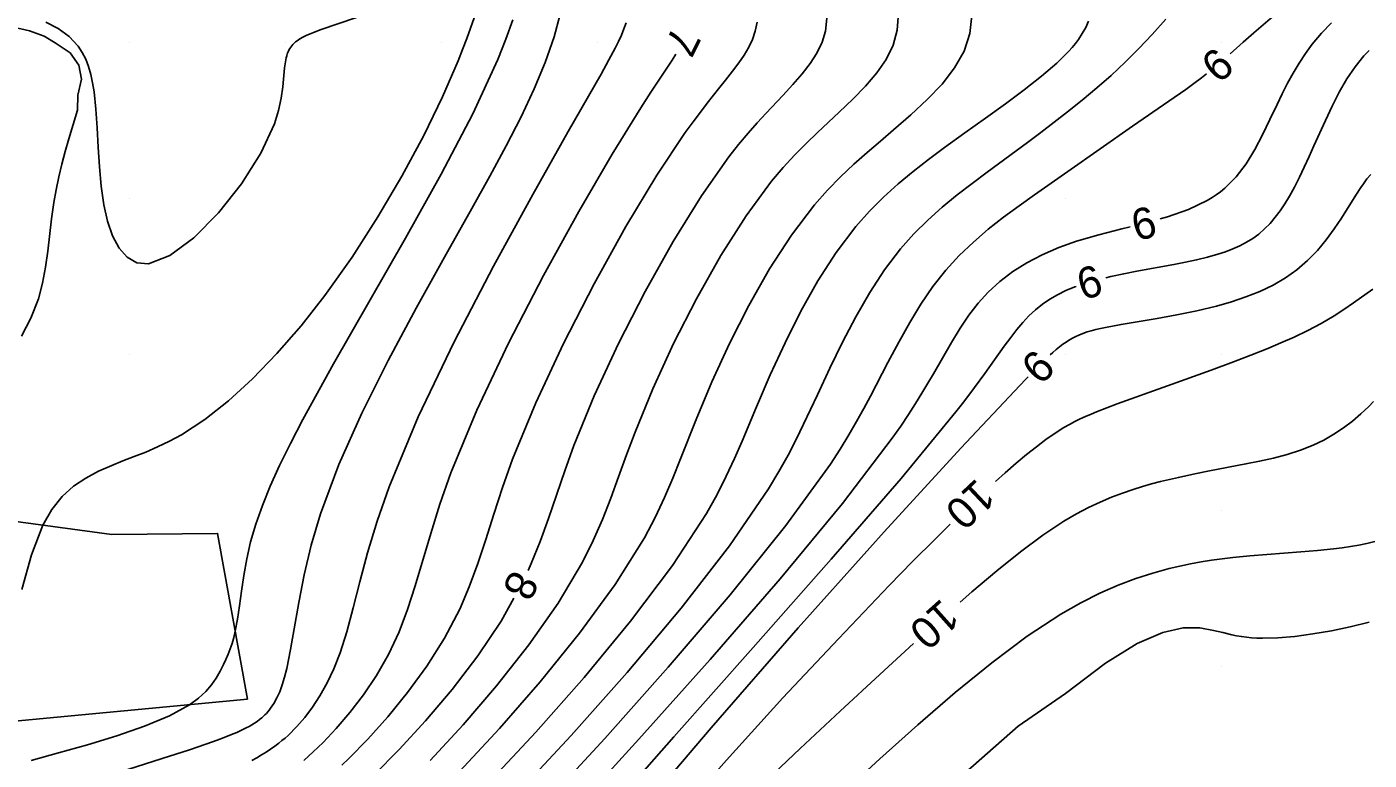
# Model space of a CAD drawing. Extents: x 2602990 to 2605851, y 618069 to 619180.
# Drawn here: x 2603633.4 to 2603719.5, y 618274 to 618321 of the extents above; entities that cross this region are included whole.
import ezdxf

# ---------------------------------------------------------------- set-up
doc = ezdxf.new("R2010")
doc.units = 0
for name, color, linetype in [('DTM Contours Major', 7, 'Continuous'), ('DTM Contours Minor', 7, 'Continuous'), ('DTM Contours Minor Text', 7, 'Continuous'), ('Exist DTM QL2 LIDAR Elevation Point', 7, 'Continuous'), ('PH Exist DTM Breakline', 7, 'Continuous')]:
    doc.layers.add(name, color=color, linetype=linetype)

msp = doc.modelspace()

# ---------------------------------------------------------------- linework, layer by layer
at = {"layer": 'DTM Contours Major'}
for points in [[(2603689.277, 618321.915), (2603689.205, 618320.807), (2603688.936, 618319.85), (2603688.488, 618318.94), (2603687.888, 618318.066), (2603687.168, 618317.217), (2603686.354, 618316.38), (2603685.477, 618315.542), (2603684.087, 618314.245), (2603683.369, 618313.551), (2603682.639, 618312.808), (2603681.899, 618312.002), (2603681.152, 618311.118), (2603679.516, 618308.901), (2603677.897, 618306.356), (2603676.336, 618303.589), (2603674.872, 618300.708), (2603673.547, 618297.818), (2603672.398, 618295.025), (2603671.855, 618293.577), (2603671.346, 618292.174), (2603670.84, 618290.8), (2603670.306, 618289.442), (2603669.714, 618288.082), (2603669.032, 618286.707), (2603667.462, 618284.063), (2603665.584, 618281.39), (2603663.515, 618278.767), (2603661.367, 618276.273), (2603659.254, 618273.988)], [(2603719.815, 618288.027), (2603719.312, 618287.904), (2603718.798, 618287.797), (2603718.273, 618287.705), (2603717.735, 618287.624), (2603717.183, 618287.554), (2603716.152, 618287.445), (2603715.085, 618287.353), (2603712.896, 618287.189), (2603711.799, 618287.099), (2603710.717, 618286.993), (2603710.033, 618286.912), (2603709.357, 618286.82), (2603708.684, 618286.713), (2603708.011, 618286.59), (2603707.332, 618286.449), (2603706.645, 618286.287), (2603705.585, 618286), (2603704.491, 618285.649), (2603703.36, 618285.223), (2603702.187, 618284.71), (2603700.968, 618284.096), (2603699.7, 618283.369), (2603697.541, 618281.942), (2603695.271, 618280.244), (2603692.919, 618278.331), (2603690.515, 618276.26), (2603688.088, 618274.087), (2603685.667, 618271.868)]]:
    msp.add_lwpolyline(points, dxfattribs=at)
at = {"layer": 'DTM Contours Minor'}
for points in [[(2603719.765, 618326.331), (2603718.336, 618325.419), (2603716.929, 618324.453), (2603715.572, 618323.463), (2603714.291, 618322.478), (2603713.113, 618321.529), (2603712.065, 618320.645), (2603711.381, 618320.045), (2603710.549, 618319.303)], [(2603633.09, 618284.95), (2603633.695, 618287.17), (2603634.426, 618289.066), (2603635.016, 618290.084), (2603635.679, 618290.904), (2603636.406, 618291.562), (2603637.186, 618292.092), (2603638.007, 618292.527), (2603638.86, 618292.902), (2603639.568, 618293.185), (2603640.289, 618293.466), (2603641.025, 618293.76), (2603641.776, 618294.082), (2603642.542, 618294.448), (2603643.323, 618294.872), (2603644.809, 618295.842), (2603646.333, 618297.045), (2603647.881, 618298.46), (2603649.436, 618300.069), (2603650.982, 618301.853), (2603652.505, 618303.793), (2603654.252, 618306.255), (2603655.912, 618308.835), (2603657.454, 618311.457), (2603658.847, 618314.05), (2603660.06, 618316.537), (2603661.061, 618318.847), (2603661.345, 618319.569), (2603661.606, 618320.266), (2603661.848, 618320.943), (2603662.075, 618321.604)], [(2603633.679, 618273.987), (2603635.433, 618274.462), (2603637.297, 618274.986), (2603639.17, 618275.559), (2603640.953, 618276.179), (2603642.543, 618276.844), (2603643.84, 618277.554), (2603644.408, 618277.97), (2603644.87, 618278.396), (2603645.244, 618278.83), (2603645.548, 618279.266), (2603645.8, 618279.704), (2603646.017, 618280.138), (2603646.169, 618280.464), (2603646.31, 618280.794), (2603646.442, 618281.133), (2603646.562, 618281.487), (2603646.671, 618281.863), (2603646.768, 618282.268), (2603646.908, 618283.038), (2603647.032, 618283.898), (2603647.158, 618284.837), (2603647.308, 618285.842), (2603647.5, 618286.902), (2603647.754, 618288.005), (2603648.087, 618289.141), (2603648.505, 618290.324), (2603649.011, 618291.569), (2603649.61, 618292.893), (2603650.305, 618294.31), (2603651.098, 618295.836), (2603653.071, 618299.419), (2603657.677, 618307.478), (2603659.958, 618311.57), (2603661.99, 618315.448), (2603663.599, 618318.921), (2603664.122, 618320.244), (2603664.552, 618321.467)], [(2603634.623, 618321.332), (2603635.414, 618320.92), (2603636.117, 618320.406), (2603636.698, 618319.784), (2603636.96, 618319.385), (2603637.178, 618318.95), (2603637.358, 618318.479), (2603637.504, 618317.972), (2603637.621, 618317.429), (2603637.713, 618316.851), (2603637.83, 618315.738), (2603637.91, 618314.545), (2603637.976, 618313.304), (2603638.053, 618312.048), (2603638.165, 618310.809), (2603638.338, 618309.62), (2603638.579, 618308.561), (2603638.905, 618307.618), (2603639.323, 618306.833), (2603639.839, 618306.247), (2603640.46, 618305.901), (2603641.195, 618305.837), (2603642.575, 618306.352), (2603644.121, 618307.496), (2603645.698, 618309.091), (2603647.173, 618310.959), (2603648.414, 618312.923), (2603649.285, 618314.806), (2603649.548, 618315.662), (2603649.715, 618316.452), (2603649.815, 618317.174), (2603649.928, 618318.405), (2603650, 618318.91), (2603650.029, 618319.045), (2603650.063, 618319.173), (2603650.102, 618319.295), (2603650.148, 618319.412), (2603650.199, 618319.522), (2603650.258, 618319.628), (2603650.32, 618319.721), (2603650.389, 618319.811), (2603650.465, 618319.897), (2603650.548, 618319.979), (2603650.639, 618320.059), (2603650.738, 618320.135), (2603650.91, 618320.25), (2603651.101, 618320.36), (2603651.313, 618320.467), (2603652.217, 618320.832), (2603654.532, 618321.617)], [(2603638.286, 618272.885), (2603642.09, 618274.102), (2603643.838, 618274.671), (2603645.368, 618275.198), (2603645.783, 618275.349), (2603646.17, 618275.497), (2603646.53, 618275.641), (2603646.864, 618275.784), (2603647.173, 618275.925), (2603647.459, 618276.066), (2603647.651, 618276.169), (2603647.833, 618276.273), (2603648.003, 618276.379), (2603648.164, 618276.488), (2603648.316, 618276.6), (2603648.46, 618276.717), (2603648.564, 618276.809), (2603648.664, 618276.904), (2603648.76, 618277.003), (2603648.853, 618277.106), (2603648.942, 618277.213), (2603649.028, 618277.325), (2603649.241, 618277.642), (2603649.436, 618277.996), (2603649.615, 618278.392), (2603649.779, 618278.834), (2603649.93, 618279.325), (2603650.069, 618279.869), (2603650.316, 618281.092), (2603650.837, 618284.115), (2603651.184, 618285.876), (2603651.637, 618287.778), (2603652.233, 618289.802), (2603653.41, 618292.959), (2603654.884, 618296.262), (2603656.563, 618299.632), (2603658.357, 618302.991), (2603660.173, 618306.263), (2603661.923, 618309.368), (2603663.079, 618311.44), (2603664.142, 618313.401), (2603665.099, 618315.263), (2603665.937, 618317.04), (2603666.643, 618318.743), (2603667.203, 618320.386), (2603667.566, 618321.759)], [(2603693.978, 618321.743), (2603693.864, 618320.592), (2603693.49, 618319.467), (2603692.881, 618318.391), (2603692.081, 618317.357), (2603691.133, 618316.355), (2603690.083, 618315.378), (2603688.973, 618314.418), (2603688.124, 618313.7), (2603687.271, 618312.97), (2603686.417, 618312.213), (2603685.566, 618311.411), (2603684.724, 618310.548), (2603683.892, 618309.608), (2603682.419, 618307.673), (2603681.011, 618305.499), (2603679.682, 618303.158), (2603678.445, 618300.722), (2603677.315, 618298.263), (2603676.304, 618295.852), (2603675.318, 618293.329), (2603674.819, 618292.086), (2603674.282, 618290.836), (2603673.682, 618289.565), (2603672.992, 618288.259), (2603671.116, 618285.257), (2603668.841, 618282.14), (2603666.319, 618279.026), (2603663.703, 618276.034), (2603661.146, 618273.283)], [(2603701.471, 618321.387), (2603701.288, 618320.984), (2603701.07, 618320.593), (2603700.817, 618320.21), (2603700.626, 618319.957), (2603700.42, 618319.706), (2603700.197, 618319.455), (2603699.958, 618319.204), (2603699.703, 618318.951), (2603699.431, 618318.696), (2603698.457, 618317.857), (2603697.347, 618316.985), (2603696.136, 618316.085), (2603694.857, 618315.164), (2603693.543, 618314.226), (2603692.228, 618313.278), (2603691.214, 618312.526), (2603690.222, 618311.756), (2603689.257, 618310.956), (2603688.322, 618310.109), (2603687.419, 618309.204), (2603686.551, 618308.224), (2603685.294, 618306.563), (2603684.123, 618304.739), (2603683.031, 618302.793), (2603682.014, 618300.769), (2603681.067, 618298.709), (2603680.185, 618296.655), (2603679.264, 618294.449), (2603678.778, 618293.338), (2603678.248, 618292.204), (2603677.653, 618291.036), (2603676.973, 618289.821), (2603674.792, 618286.478), (2603672.111, 618282.916), (2603669.126, 618279.3), (2603666.031, 618275.796), (2603663.021, 618272.569)], [(2603706.414, 618321.508), (2603705.555, 618320.537), (2603704.696, 618319.628), (2603703.813, 618318.754), (2603702.91, 618317.913), (2603701.991, 618317.103), (2603701.061, 618316.321), (2603700.123, 618315.565), (2603699.273, 618314.903), (2603698.421, 618314.255), (2603697.564, 618313.617), (2603694.972, 618311.711), (2603694.004, 618310.989), (2603693.039, 618310.242), (2603692.088, 618309.46), (2603691.16, 618308.631), (2603690.264, 618307.742), (2603689.411, 618306.784), (2603688.388, 618305.441), (2603687.438, 618303.984), (2603686.546, 618302.433), (2603685.699, 618300.81), (2603684.884, 618299.135), (2603684.086, 618297.427), (2603683.652, 618296.489), (2603683.204, 618295.538), (2603682.726, 618294.563), (2603682.203, 618293.557), (2603681.619, 618292.508), (2603680.959, 618291.407), (2603678.455, 618287.748), (2603675.352, 618283.745), (2603671.89, 618279.617), (2603668.31, 618275.584), (2603664.849, 618271.862)], [(2603665.541, 618286.17), (2603665.741, 618286.601), (2603666.315, 618288.032), (2603666.841, 618289.49), (2603667.888, 618292.547), (2603668.481, 618294.176), (2603669.786, 618297.367), (2603671.329, 618300.71), (2603673.037, 618304.058), (2603674.834, 618307.266), (2603676.647, 618310.188), (2603678.4, 618312.679), (2603679.032, 618313.481), (2603679.645, 618314.211), (2603680.235, 618314.879), (2603680.803, 618315.497), (2603681.868, 618316.623), (2603682.517, 618317.323), (2603683.106, 618318.002), (2603683.622, 618318.671), (2603684.052, 618319.344), (2603684.382, 618320.033), (2603684.599, 618320.751), (2603684.699, 618321.576)], [(2603633.056, 618301.194), (2603633.665, 618302.345), (2603634.142, 618303.591), (2603634.409, 618304.591), (2603634.602, 618305.609), (2603634.746, 618306.64), (2603634.987, 618308.72), (2603635.133, 618309.758), (2603635.28, 618310.58), (2603635.455, 618311.398), (2603635.652, 618312.213), (2603635.868, 618313.024), (2603636.098, 618313.832), (2603636.643, 618315.688), (2603636.664, 618316.64), (2603636.91, 618317.671), (2603636.731, 618318.565), (2603636.189, 618319.348), (2603635.214, 618320), (2603634.516, 618320.43), (2603633.578, 618320.759), (2603632.556, 618321.003)], [(2603647.826, 618273.982), (2603648.146, 618274.157), (2603648.452, 618274.334), (2603648.745, 618274.515), (2603649.027, 618274.7), (2603649.299, 618274.892), (2603649.564, 618275.093), (2603649.762, 618275.252), (2603649.956, 618275.418), (2603650.149, 618275.591), (2603650.34, 618275.773), (2603650.531, 618275.963), (2603650.721, 618276.163), (2603651.22, 618276.739), (2603651.714, 618277.391), (2603652.195, 618278.126), (2603652.655, 618278.949), (2603653.088, 618279.864), (2603653.484, 618280.875), (2603653.914, 618282.239), (2603654.323, 618283.758), (2603654.755, 618285.44), (2603655.254, 618287.291), (2603655.864, 618289.317), (2603656.628, 618291.524), (2603658.496, 618296.012), (2603660.805, 618300.832), (2603663.329, 618305.687), (2603665.841, 618310.278), (2603668.113, 618314.307), (2603670.214, 618317.994), (2603670.718, 618318.899), (2603671.116, 618319.647), (2603671.332, 618320.081), (2603671.522, 618320.495), (2603671.688, 618320.898), (2603671.832, 618321.285)], [(2603653.605, 618273.674), (2603654.046, 618274.104), (2603655.265, 618275.355), (2603656.538, 618276.773), (2603657.814, 618278.337), (2603659.043, 618280.024), (2603660.173, 618281.813), (2603661.154, 618283.681), (2603661.769, 618285.121), (2603662.312, 618286.608), (2603662.822, 618288.155), (2603663.339, 618289.778), (2603663.901, 618291.491), (2603664.548, 618293.307), (2603666.028, 618296.912), (2603667.81, 618300.724), (2603669.778, 618304.554), (2603671.813, 618308.212), (2603673.799, 618311.507), (2603675.619, 618314.249), (2603676.113, 618314.934), (2603676.582, 618315.559), (2603677.025, 618316.133), (2603677.836, 618317.148), (2603678.202, 618317.604), (2603678.649, 618318.172), (2603679.047, 618318.706), (2603679.393, 618319.218), (2603679.685, 618319.72), (2603679.92, 618320.222), (2603680.094, 618320.736), (2603680.216, 618321.321)], [(2603717.051, 618321.283), (2603716.402, 618320.614), (2603715.807, 618319.908), (2603715.371, 618319.315), (2603714.967, 618318.7), (2603714.589, 618318.064), (2603714.232, 618317.409), (2603713.889, 618316.736), (2603713.556, 618316.048), (2603713.1, 618315.078), (2603712.63, 618314.105), (2603712.125, 618313.154), (2603711.566, 618312.249), (2603710.93, 618311.414), (2603710.199, 618310.673), (2603709.925, 618310.448), (2603709.65, 618310.245), (2603709.39, 618310.072), (2603709.084, 618309.889), (2603707.88, 618309.319), (2603706.535, 618308.85), (2603706.063, 618308.718)], [(2603651.158, 618273.984), (2603651.461, 618274.25), (2603651.767, 618274.529), (2603652.077, 618274.824), (2603652.392, 618275.136), (2603653.244, 618276.036), (2603654.116, 618277.055), (2603654.981, 618278.189), (2603655.812, 618279.433), (2603656.585, 618280.783), (2603657.272, 618282.235), (2603657.816, 618283.66), (2603658.308, 618285.178), (2603659.302, 618288.542), (2603659.89, 618290.41), (2603660.594, 618292.416), (2603662.259, 618296.448), (2603664.292, 618300.746), (2603666.525, 618305.072), (2603668.792, 618309.186), (2603670.925, 618312.849), (2603672.757, 618315.822), (2603673.413, 618316.834), (2603674.48, 618318.448), (2603674.768, 618318.891), (2603675.003, 618319.267)], [(2603719.461, 618319.506), (2603719.29, 618319.337), (2603719.123, 618319.161), (2603718.558, 618318.465), (2603718.033, 618317.684), (2603717.545, 618316.837), (2603717.087, 618315.944), (2603716.652, 618315.027), (2603715.921, 618313.397), (2603715.611, 618312.703), (2603715.302, 618312.028), (2603714.99, 618311.376), (2603714.672, 618310.751), (2603714.346, 618310.159), (2603714.057, 618309.681), (2603713.757, 618309.231), (2603713.442, 618308.811), (2603713.109, 618308.421), (2603712.756, 618308.063), (2603712.379, 618307.739), (2603711.998, 618307.461), (2603711.593, 618307.212), (2603711.166, 618306.988), (2603710.715, 618306.787), (2603710.243, 618306.606), (2603709.748, 618306.441), (2603709.086, 618306.252), (2603708.393, 618306.082), (2603707.676, 618305.927), (2603706.939, 618305.782), (2603704.574, 618305.35), (2603703.728, 618305.186), (2603702.896, 618305.008), (2603702.588, 618304.933)], [(2603709.03, 618318.002), (2603708.71, 618317.751), (2603708.218, 618317.384), (2603707.706, 618317.015), (2603706.615, 618316.255), (2603704.294, 618314.645), (2603700.142, 618311.747), (2603698.001, 618310.255), (2603697.016, 618309.554), (2603696.024, 618308.819), (2603695.041, 618308.045), (2603694.084, 618307.225), (2603693.169, 618306.351), (2603692.312, 618305.419), (2603691.487, 618304.368), (2603690.724, 618303.247), (2603690.004, 618302.059), (2603689.306, 618300.807), (2603688.61, 618299.493), (2603687.491, 618297.348), (2603687.063, 618296.551), (2603686.603, 618295.725), (2603686.099, 618294.86), (2603685.54, 618293.951), (2603684.917, 618292.991), (2603682.057, 618289.045), (2603678.491, 618284.606), (2603674.521, 618279.96), (2603670.449, 618275.39), (2603666.576, 618271.183)], [(2603719.557, 618311.561), (2603719.32, 618311.267), (2603719.092, 618310.958), (2603718.928, 618310.722), (2603718.603, 618310.227), (2603717.676, 618308.758), (2603717.212, 618308.067), (2603716.701, 618307.371), (2603716.137, 618306.689), (2603715.51, 618306.038), (2603714.815, 618305.436), (2603714.087, 618304.923), (2603713.298, 618304.467), (2603712.454, 618304.062), (2603711.563, 618303.704), (2603710.632, 618303.389), (2603709.667, 618303.114), (2603708.403, 618302.81), (2603707.129, 618302.552), (2603705.876, 618302.329), (2603703.56, 618301.94), (2603702.561, 618301.754), (2603702.241, 618301.686), (2603701.937, 618301.615), (2603701.648, 618301.539), (2603701.372, 618301.457), (2603701.108, 618301.365), (2603700.852, 618301.262), (2603700.645, 618301.168), (2603700.441, 618301.062), (2603700.238, 618300.945), (2603700.034, 618300.814), (2603699.826, 618300.668), (2603699.612, 618300.505), (2603699.398, 618300.33), (2603699.175, 618300.136), (2603699.011, 618299.988)], [(2603704.13, 618308.205), (2603703.612, 618308.074), (2603702.128, 618307.695), (2603700.693, 618307.274), (2603699.564, 618306.869), (2603698.505, 618306.409), (2603697.519, 618305.895), (2603696.609, 618305.325), (2603695.779, 618304.698), (2603695.03, 618304.015), (2603694.385, 618303.301), (2603693.796, 618302.528), (2603693.238, 618301.694), (2603692.689, 618300.792), (2603691.519, 618298.771), (2603691.164, 618298.165), (2603690.783, 618297.532), (2603690.371, 618296.867), (2603689.921, 618296.165), (2603689.427, 618295.424), (2603688.882, 618294.638), (2603685.704, 618290.462), (2603681.691, 618285.619), (2603677.213, 618280.461), (2603672.641, 618275.344), (2603668.347, 618270.621)], [(2603700.67, 618304.371), (2603700.585, 618304.342), (2603700.017, 618304.108), (2603699.484, 618303.848), (2603698.983, 618303.559), (2603698.511, 618303.238), (2603698.066, 618302.883), (2603697.645, 618302.491), (2603697.256, 618302.075), (2603696.873, 618301.615), (2603696.482, 618301.105), (2603696.069, 618300.538), (2603694.823, 618298.794), (2603694.16, 618297.893), (2603693.79, 618297.401), (2603693.391, 618296.881), (2603692.961, 618296.33), (2603689.448, 618292.067), (2603684.967, 618286.886), (2603679.962, 618281.216), (2603674.878, 618275.49), (2603670.156, 618270.138)], [(2603719.69, 618304.207), (2603718.452, 618303.323), (2603717.84, 618302.902), (2603717.222, 618302.501), (2603716.377, 618302.004), (2603715.518, 618301.55), (2603714.655, 618301.135), (2603713.799, 618300.755), (2603712.959, 618300.404), (2603711.864, 618299.968), (2603710.765, 618299.544), (2603709.338, 618299.015), (2603706.535, 618298.003), (2603703.306, 618296.845), (2603702.633, 618296.596), (2603701.988, 618296.344), (2603701.632, 618296.196), (2603701.281, 618296.042), (2603700.933, 618295.88), (2603700.587, 618295.707), (2603700.24, 618295.522), (2603699.892, 618295.322), (2603699.32, 618294.962), (2603698.732, 618294.557), (2603698.125, 618294.103), (2603697.491, 618293.599), (2603696.827, 618293.043), (2603696.127, 618292.435), (2603695.506, 618291.875)], [(2603697.588, 618298.582), (2603697.444, 618298.434), (2603697.055, 618298.03), (2603693.286, 618294.013), (2603688.376, 618288.641), (2603682.858, 618282.477), (2603677.266, 618276.083), (2603672.134, 618270.022)], [(2603719.741, 618296.999), (2603719.43, 618296.682), (2603718.925, 618296.204), (2603718.385, 618295.744), (2603717.811, 618295.308), (2603717.202, 618294.901), (2603716.556, 618294.529), (2603715.873, 618294.197), (2603715.054, 618293.875), (2603714.2, 618293.602), (2603713.323, 618293.371), (2603712.439, 618293.171), (2603711.561, 618292.994), (2603709.223, 618292.548), (2603708.276, 618292.357), (2603707.235, 618292.135), (2603706.662, 618292.003), (2603706.087, 618291.862), (2603705.509, 618291.71), (2603704.924, 618291.542), (2603704.33, 618291.357), (2603703.642, 618291.123), (2603702.936, 618290.856), (2603702.211, 618290.549), (2603701.463, 618290.195), (2603700.691, 618289.788), (2603699.892, 618289.319), (2603698.537, 618288.422), (2603697.103, 618287.36), (2603695.589, 618286.148), (2603693.993, 618284.797), (2603693.241, 618284.137)], [(2603692.598, 618289.129), (2603691.612, 618288.159), (2603690.215, 618286.755), (2603688.687, 618285.192), (2603685.43, 618281.79), (2603681.879, 618277.989), (2603678.252, 618274.007), (2603674.769, 618270.066)], [(2603655.679, 618273.057), (2603657.272, 618274.679), (2603658.961, 618276.522), (2603660.667, 618278.54), (2603662.309, 618280.687), (2603663.808, 618282.916), (2603664.636, 618284.388)], [(2603719.463, 618282.839), (2603718.251, 618282.555), (2603717.037, 618282.304), (2603715.843, 618282.095), (2603714.694, 618281.938), (2603713.613, 618281.841), (2603712.626, 618281.815), (2603712.264, 618281.825), (2603711.919, 618281.847), (2603711.588, 618281.881), (2603711.268, 618281.924), (2603710.958, 618281.977), (2603710.654, 618282.039), (2603710.078, 618282.177), (2603709.489, 618282.322), (2603708.595, 618282.482), (2603707.537, 618282.482), (2603706.232, 618282.193), (2603704.595, 618281.484), (2603702.546, 618280.224), (2603700, 618278.285), (2603696.962, 618276.174), (2603693.024, 618272.725)], [(2603690.258, 618281.473), (2603688.084, 618279.492), (2603685.539, 618277.14), (2603682.981, 618274.744), (2603680.48, 618272.366)]]:
    msp.add_lwpolyline(points, dxfattribs=at)
at = {"layer": 'Exist DTM QL2 LIDAR Elevation Point'}
for p, q in [((2603640, 618320), (2603640, 618320)), ((2603650, 618320), (2603650, 618320)), ((2603660, 618320), (2603660, 618320)), ((2603670, 618320), (2603670, 618320)), ((2603700, 618320), (2603700, 618320)), ((2603710, 618320), (2603710, 618320)), ((2603640, 618310), (2603640, 618310)), ((2603700, 618310), (2603700, 618310)), ((2603710, 618310), (2603710, 618310)), ((2603640, 618300), (2603640, 618300)), ((2603700, 618300), (2603700, 618300)), ((2603710, 618300), (2603710, 618300)), ((2603710, 618290), (2603710, 618290)), ((2603710, 618280), (2603710, 618280))]:
    msp.add_line(p, q, dxfattribs=at)
at = {"layer": 'PH Exist DTM Breakline'}
for points in [[(2603647.558, 618277.902), (2603645.633, 618288.54), (2603638.855, 618288.463), (2603629.219, 618289.775), (2603621.202, 618292.909), (2603616.633, 618295.645), (2603613.321, 618298.45), (2603608.43, 618305.501), (2603600.992, 618339.419), (2603588.463, 618407.61), (2603586.623, 618420.381), (2603585.061, 618437.528), (2603582.124, 618460.182), (2603580.215, 618474.314), (2603580.013, 618482.559), (2603580.244, 618487.474), (2603581.025, 618491.32), (2603582.629, 618495.318), (2603584.709, 618498.425), (2603586.093, 618500.264)], [(2603647.558, 618277.902), (2603630.58, 618276.31), (2603625.27, 618276.537), (2603616.385, 618279.089), (2603613.645, 618280.385), (2603609.845, 618283.461), (2603604.687, 618289.319), (2603601.433, 618294.839), (2603597.198, 618307.771), (2603591.918, 618336.898), (2603579.486, 618408.434)]]:
    msp.add_lwpolyline(points, dxfattribs=at)

# ---------------------------------------------------------------- texts
at = {"layer": 'DTM Contours Minor Text'}
for s, rotation, p in [('7', 243.79037, (2603674.885, 618321.166)), ('9', 220.57248, (2603709.646, 618319.825)), ('9', 194.88148, (2603705.475, 618309.583)), ('9', 196.33829, (2603701.967, 618305.822)), ('9', 224.64902, (2603698.053, 618300.465)), ('10', 223.35922, (2603694.295, 618292.136)), ('8', 243.07995, (2603664.525, 618286.298)), ('10', 221.76664, (2603692.047, 618284.423))]:
    msp.add_text(s, height=2, rotation=rotation, dxfattribs=at).set_placement(p)

doc.saveas('drawing.dxf')
